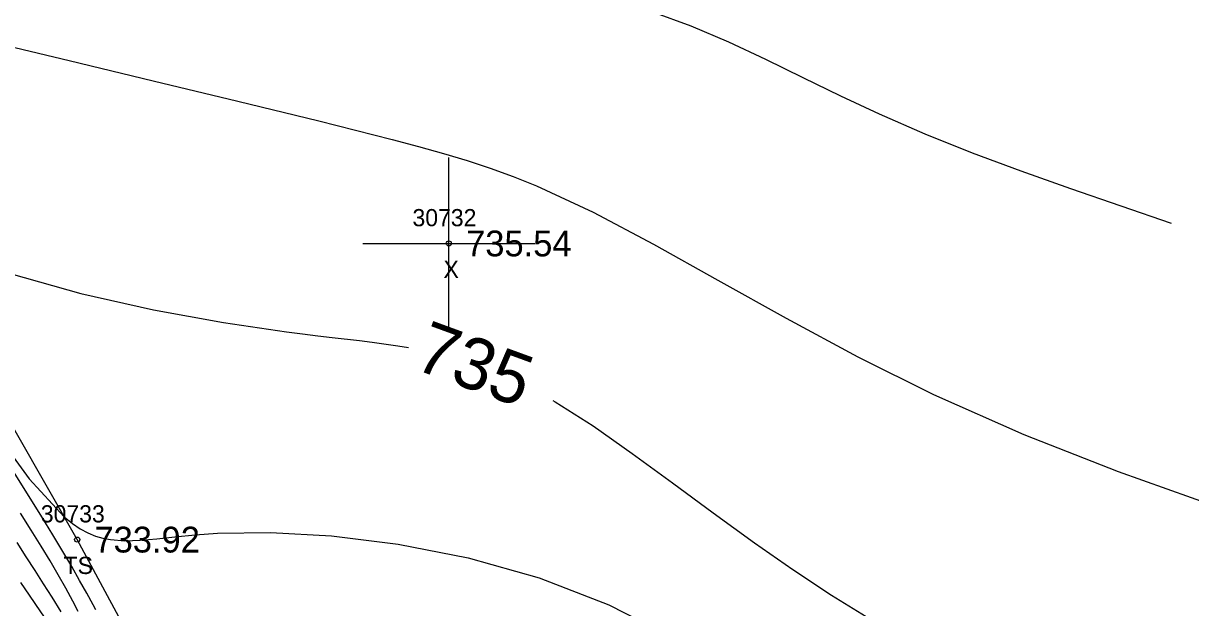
# Model space of a CAD drawing. Extents: x 1376587 to 1378239, y 1000335 to 1003031.
# Drawn here: x 1377155.3 to 1377223.2, y 1002067 to 1002101 of the extents above; entities that cross this region are included whole.
import ezdxf

# ---------------------------------------------------------------- set-up
doc = ezdxf.new("R2010")
doc.units = 0
for name, color, linetype in [('RD_DTM_BkLn2', 7, 'Continuous'), ('RD_DTM_BkLn_txCode', 7, 'Continuous'), ('RD_DTM_Major1', 7, 'Continuous'), ('RD_DTM_Major1_Lbl', 7, 'Continuous'), ('RD_DTM_Minor1', 7, 'Continuous'), ('RD_EX_Misc', 7, 'Continuous'), ('RD_EX_Misc_txCode', 7, 'Continuous'), ('RD_EX_TX_Misc_ELEV', 7, 'Continuous'), ('RD_SMD_Locator', 7, 'Continuous')]:
    doc.layers.add(name, color=color, linetype=linetype)

msp = doc.modelspace()

# ---------------------------------------------------------------- linework, layer by layer
at = {"layer": 'RD_DTM_BkLn2'}
msp.add_lwpolyline([(1377334.808, 1002026.055), (1377284.229, 1002013.339), (1377249.257, 1001988.727), (1377213.659, 1001973.589), (1377188.957, 1002014.33), (1377158.44, 1002070.963), (1377139.047, 1002104.941), (1377113.892, 1002149.475), (1377071.66, 1002218.399), (1377041.895, 1002260.076), (1377023.693, 1002288.088), (1377010.927, 1002302.495), (1376992.725, 1002332.02), (1376976.352, 1002351.559)], dxfattribs=at)
at = {"layer": 'RD_DTM_Major1'}
for points in [[(1377154.588, 1002086.421), (1377158.657, 1002085.278), (1377162.867, 1002084.335), (1377166.944, 1002083.591), (1377170.614, 1002083.044), (1377171.546, 1002082.924), (1377172.429, 1002082.816), (1377173.27, 1002082.717), (1377174.849, 1002082.534), (1377175.599, 1002082.442), (1377177.084, 1002082.238), (1377177.701, 1002082.132)], [(1377186.097, 1002079.06), (1377186.237, 1002078.984), (1377188.445, 1002077.572), (1377190.724, 1002075.979), (1377193.057, 1002074.271), (1377195.428, 1002072.514), (1377197.821, 1002070.777), (1377200.067, 1002069.218), (1377202.317, 1002067.739), (1377204.57, 1002066.345), (1377206.826, 1002065.04), (1377209.085, 1002063.829), (1377211.345, 1002062.716), (1377213.35, 1002061.817), (1377215.381, 1002060.992), (1377217.461, 1002060.237), (1377219.613, 1002059.546), (1377221.863, 1002058.913), (1377224.233, 1002058.333)], [(1377168.565, 1002048.755), (1377166.721, 1002051.544), (1377164.452, 1002054.912), (1377162.242, 1002058.151), (1377160.23, 1002061.079), (1377159.33, 1002062.386), (1377158.502, 1002063.588), (1377157.733, 1002064.705), (1377157.012, 1002065.756), (1377156.325, 1002066.761), (1377155.659, 1002067.741), (1377155.163, 1002068.476)]]:
    msp.add_lwpolyline(points, dxfattribs=at)
at = {"layer": 'RD_DTM_Minor1'}
for points in [[(1377191.893, 1002101.649), (1377194.135, 1002100.834), (1377196.32, 1002099.906), (1377198.477, 1002098.898), (1377200.636, 1002097.843), (1377202.826, 1002096.771), (1377205.075, 1002095.715), (1377207.733, 1002094.563), (1377210.486, 1002093.463), (1377213.316, 1002092.403), (1377216.203, 1002091.375), (1377219.129, 1002090.367), (1377222.074, 1002089.369)], [(1377153.418, 1002099.919), (1377157.976, 1002098.82), (1377162.847, 1002097.652), (1377167.773, 1002096.465), (1377172.495, 1002095.308), (1377176.753, 1002094.231), (1377178.291, 1002093.826), (1377179.738, 1002093.426), (1377181.12, 1002093.014), (1377182.466, 1002092.573), (1377183.801, 1002092.088), (1377185.153, 1002091.542), (1377188.441, 1002090.002), (1377191.958, 1002088.141), (1377195.702, 1002086.055), (1377199.667, 1002083.839), (1377203.85, 1002081.589), (1377208.247, 1002079.4), (1377213.498, 1002077.075), (1377218.975, 1002074.92), (1377224.634, 1002072.899), (1377230.428, 1002070.98), (1377236.313, 1002069.128), (1377242.243, 1002067.31)], [(1377153.361, 1002077.617), (1377155.653, 1002074.494), (1377157.682, 1002072.291), (1377158.159, 1002071.902), (1377158.615, 1002071.591), (1377159.057, 1002071.351), (1377159.493, 1002071.172), (1377159.929, 1002071.045), (1377160.373, 1002070.962), (1377161.201, 1002070.9), (1377162.092, 1002070.924), (1377163.06, 1002071.006), (1377164.124, 1002071.119), (1377165.297, 1002071.238), (1377166.598, 1002071.334), (1377169.684, 1002071.381), (1377173.234, 1002071.183), (1377177.113, 1002070.702), (1377181.185, 1002069.9), (1377185.314, 1002068.737), (1377189.363, 1002067.176), (1377193.277, 1002065.176)], [(1377159.517, 1002066.879), (1377159.364, 1002067.169), (1377158.993, 1002067.853), (1377158.581, 1002068.592), (1377158.121, 1002069.394), (1377157.606, 1002070.271), (1377157.03, 1002071.232), (1377156.386, 1002072.289), (1377154.583, 1002075.18)], [(1377158.503, 1002066.773), (1377158.192, 1002067.374), (1377157.782, 1002068.131), (1377157.34, 1002068.91), (1377156.861, 1002069.723), (1377156.338, 1002070.584), (1377155.765, 1002071.507), (1377155.137, 1002072.505)], [(1377157.496, 1002066.762), (1377156.972, 1002067.609), (1377156.484, 1002068.386), (1377155.988, 1002069.167), (1377155.475, 1002069.966), (1377154.937, 1002070.797)]]:
    msp.add_lwpolyline(points, dxfattribs=at)
at = {"layer": 'RD_EX_Misc'}
for p, q in [((1377180.056, 1002083.186), (1377180.056, 1002093.186)), ((1377175.056, 1002088.186), (1377185.056, 1002088.186))]:
    msp.add_line(p, q, dxfattribs=at)
at = {"layer": 'RD_SMD_Locator'}
for centre in [(1377180.056, 1002088.186), (1377158.44, 1002070.963)]:
    msp.add_circle(centre, 0.15, dxfattribs=at)

# ---------------------------------------------------------------- texts
at = {"layer": 'RD_DTM_BkLn_txCode'}
for s, p in [('30733', (1377156.322, 1002071.963)), ('TS', (1377157.645, 1002068.963))]:
    msp.add_text(s, height=1, dxfattribs=at).set_placement(p)
at = {"layer": 'RD_DTM_Major1_Lbl'}
msp.add_text('735', height=3, rotation=339.90677, dxfattribs=at).set_placement((1377177.921, 1002080.928))
at = {"layer": 'RD_EX_Misc_txCode'}
for s, p in [('30732', (1377177.938, 1002089.186)), ('X', (1377179.741, 1002086.186))]:
    msp.add_text(s, height=1, dxfattribs=at).set_placement(p)
at = {"layer": 'RD_EX_TX_Misc_ELEV'}
for s, p in [('735.54', (1377181.056, 1002087.436)), ('733.92', (1377159.44, 1002070.213))]:
    msp.add_text(s, height=1.5, dxfattribs=at).set_placement(p)

doc.saveas('drawing.dxf')
